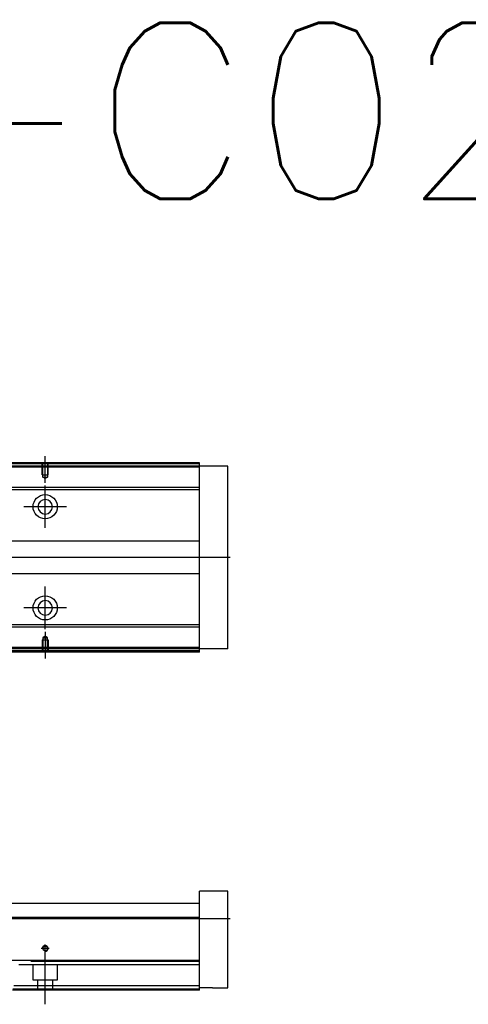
# Model space of a CAD drawing. Header units: millimetres. Extents: x 2891 to 6329, y -1599 to 860.
# Tile 620 of 620: x 5633 to 5837, y 75 to 522. Entities that reach past the tile are written whole.
import ezdxf
from ezdxf.lldxf.tags import DXFTag

# ---------------------------------------------------------------- set-up
doc = ezdxf.new("R2010")
doc.units = ezdxf.units.MM
doc.layers.get('0').update_dxf_attribs({"linetype": 'CONTINUOUS'})
doc.styles.get("Standard").update_dxf_attribs({"font": 'txt.shx', "height": 0.5})
tags = doc.linetypes.add('DASHED', pattern=[25.72, 12.86, -12.86]).pattern_tags.tags
tags[6:7] = [DXFTag(74, 4), DXFTag(75, 0), DXFTag(340, '0'), DXFTag(46, 0.0), DXFTag(50, 0.0), DXFTag(44, 0.0), DXFTag(45, 0.0)]
tags[4:5] = [DXFTag(74, 4), DXFTag(75, 0), DXFTag(340, '0'), DXFTag(46, 0.0), DXFTag(50, 0.0), DXFTag(44, 0.0), DXFTag(45, 0.0)]

msp = doc.modelspace()

# ---------------------------------------------------------------- linework, layer by layer
at = {"ltscale": 0.2}
for p, q in [((5644.93, 311.52), (5644.93, 323.67)), ((5644.93, 291.02), (5644.93, 310.32)), ((5654.58, 300.67), (5635.28, 300.67)), ((5644.93, 245.07), (5644.93, 264.37)), ((5654.58, 254.72), (5635.28, 254.72)), ((5644.93, 243.81), (5644.93, 231.67)), ((5646.73, 100.02), (5643.13, 100.02)), ((5644.93, 98.22), (5644.93, 101.82)), ((5644.93, 74.6), (5644.93, 100.35))]:
    msp.add_line(p, q, dxfattribs=at)
at = {"linetype": 'Continuous'}
for p, q in [((5645.81, 320.17), (5374.93, 320.17)), ((5645.57, 319.17), (5374.93, 319.17)), ((5714.93, 319.17), (5645.57, 319.17)), ((5714.93, 320.17), (5645.81, 320.17)), ((5714.93, 320.17), (5714.93, 320.67)), ((5714.93, 319.17), (5714.93, 320.17)), ((5727.93, 319.17), (5714.93, 319.17)), ((5714.93, 236.17), (5714.93, 319.17)), ((5727.93, 236.17), (5727.93, 319.17)), ((5643.2, 309.35), (5560.33, 309.35)), ((5714.93, 309.35), (5643.2, 309.35)), ((5642.96, 308.35), (5560.33, 308.35)), ((5714.93, 308.35), (5642.96, 308.35)), ((5559.13, 285.17), (5714.93, 285.17)), ((5714.93, 270.17), (5559.13, 270.17)), ((5714.93, 246.99), (5628.18, 246.99)), ((5714.93, 245.99), (5627.94, 245.99)), ((5714.93, 235.17), (5625.33, 235.17)), ((5714.93, 236.17), (5625.57, 236.17)), ((5727.93, 236.17), (5714.93, 236.17)), ((5714.93, 235.17), (5714.93, 236.17)), ((5714.93, 234.67), (5714.93, 235.17)), ((5727.93, 126.02), (5714.93, 126.02)), ((5714.93, 115.02), (5714.93, 126.02)), ((5727.93, 82.02), (5727.93, 126.02)), ((5560.33, 120.52), (5639.67, 120.52)), ((5639.67, 120.52), (5714.93, 120.52)), ((5638.11, 114.02), (5374.93, 114.02)), ((5714.93, 114.02), (5638.11, 114.02)), ((5714.93, 114.02), (5714.93, 115.02)), ((5714.93, 94.57), (5714.93, 114.02)), ((5633.42, 94.57), (5374.93, 94.56)), ((5714.93, 94.57), (5633.42, 94.57)), ((5714.93, 94.07), (5714.93, 94.57)), ((5714.93, 83.02), (5714.93, 94.07)), ((5714.93, 81.02), (5630.16, 81.02)), ((5714.93, 83.02), (5630.64, 83.02)), ((5714.93, 81.02), (5714.93, 83.02)), ((5720.93, 82.02), (5714.93, 82.02)), ((5720.93, 82.02), (5727.93, 82.02))]:
    msp.add_line(p, q, dxfattribs=at)
at = {"linetype": 'DASHED'}
for p, q in [((5714.93, 318.67), (5374.93, 318.67)), ((5714.93, 236.67), (5625.69, 236.67)), ((5714.93, 92.52), (5632.93, 92.52)), ((5639.43, 85.52), (5639.43, 92.52)), ((5650.43, 92.52), (5650.43, 85.52)), ((5650.43, 85.52), (5639.43, 85.52)), ((5641.63, 81.02), (5641.63, 85.52)), ((5648.23, 85.52), (5648.23, 81.02)), ((5714.93, 81.52), (5630.28, 81.52))]:
    msp.add_line(p, q, dxfattribs=at)
at = {"linetype": 'DASHED', "ltscale": 0.1}
for p, q in [((5643.63, 315.17), (5643.63, 320.17)), ((5643.86, 314.17), (5643.86, 320.17)), ((5646.01, 320.17), (5646.01, 314.17)), ((5646.23, 315.17), (5646.23, 320.17)), ((5643.63, 315.17), (5646.23, 315.17)), ((5644.93, 313.52), (5643.86, 314.17)), ((5643.86, 314.17), (5646.01, 314.17)), ((5646.01, 314.17), (5644.93, 313.52)), ((5644.93, 241.81), (5643.86, 241.16)), ((5646.01, 241.16), (5644.93, 241.81)), ((5643.63, 240.17), (5646.23, 240.17)), ((5643.63, 240.17), (5643.63, 235.17)), ((5643.86, 241.16), (5643.86, 235.17)), ((5643.86, 241.16), (5646.01, 241.16)), ((5646.01, 235.17), (5646.01, 241.16)), ((5646.23, 240.17), (5646.23, 235.17))]:
    msp.add_line(p, q, dxfattribs=at)
for p, q in [((5728.93, 277.62), (5286.93, 277.67)), ((5286.93, 113.52), (5728.93, 113.52))]:
    msp.add_line(p, q)
at = {"linetype": 'Continuous'}
for centre, radius in [((5644.93, 300.67), 5.5), ((5644.93, 254.72), 5.5), ((5644.93, 100.02), 1.07)]:
    msp.add_circle(centre, radius, dxfattribs=at)
at = {"linetype": 'Continuous', "extrusion": (0, 0, -1)}
msp.add_circle((-5644.93, 300.67), 3.3, dxfattribs=at)
at = {"linetype": 'Continuous', "extrusion": (-6.12303e-17, 0, -1)}
msp.add_circle((-5644.93, 254.72), 3.3, dxfattribs=at)
msp.add_arc((5644.93, 100.02), 1.3, 270, 180)
at = {"linetype": 'Continuous'}
for points in [[(5645.93, 320.67), (5374.93, 320.67)], [(5714.93, 320.67), (5645.93, 320.67)], [(5714.93, 234.67), (5625.21, 234.67)], [(5714.93, 94.07), (5638.44, 94.07)]]:
    msp.add_open_spline(points, degree=1, dxfattribs=at)

# ---------------------------------------------------------------- texts
at = {"insert": (5138.22, 520.56), "char_height": 80, "attachment_point": 1}
msp.add_mtext('KP46-S-C02-D', dxfattribs=at)

doc.saveas('drawing.dxf')
